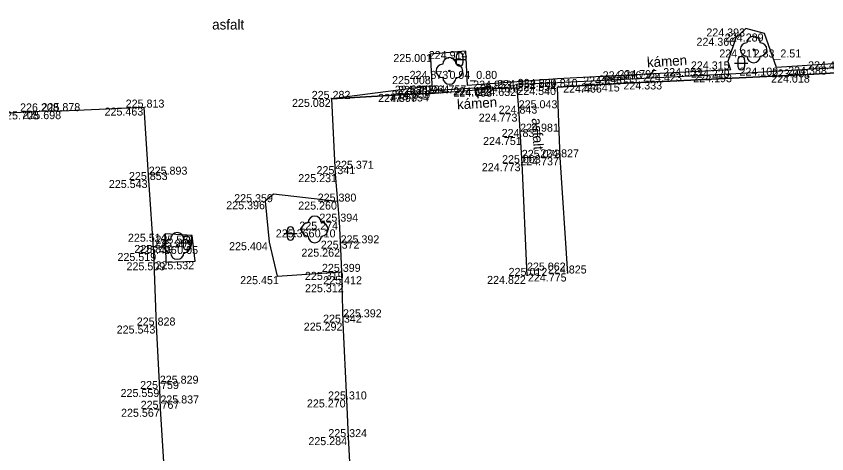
# Model space of a CAD drawing. Extents: x -599516 to -599132, y -1163668 to -1163119.
# Drawn here: x -599371.12 to -599340.75, y -1163319.83 to -1163303.42 of the extents above; entities that cross this region are included whole.
import ezdxf

# ---------------------------------------------------------------- set-up
doc = ezdxf.new("R2010")
doc.units = 0
for name, color, linetype in [('Bod-oznac1', 7, 'Continuous'), ('Bod-oznac2', 7, 'Continuous'), ('Bod-oznac3', 7, 'Continuous'), ('Bod-vyska1', 7, 'Continuous'), ('Bod-vyska2', 7, 'Continuous'), ('Bod-vyska3', 7, 'Continuous'), ('Z_cela-hrobu-dolni-linie', 7, 'Continuous'), ('Z_cela-hrobu-horni-linie', 7, 'Continuous'), ('Z_chodnik', 7, 'Continuous'), ('Z_komunikace', 7, 'Continuous'), ('Z_kultury-znacky', 7, 'Continuous'), ('Z_nove-stromy-prumer-kmene', 7, 'Continuous'), ('Z_obvod-kmene-spodek-ve-vysce1_2m', 7, 'Continuous'), ('Z_popis-budov-povrchu', 7, 'Continuous'), ('Z_stromy-kere', 7, 'Continuous'), ('Z_stromy-nove-vysazene', 7, 'Continuous'), ('Z_vol-lin-odkazova-cara', 7, 'Continuous'), ('Z_zpevnene-plochy', 7, 'Continuous')]:
    doc.layers.add(name, color=color, linetype=linetype)

msp = doc.modelspace()

# ---------------------------------------------------------------- linework, layer by layer
at = {"layer": 'Bod-oznac1'}
for p, q in [((-599343.782, -1163303.881), (-599343.782, -1163303.881)), ((-599343.087, -1163304.07), (-599343.087, -1163304.07)), ((-599344.163, -1163304.23), (-599344.163, -1163304.23)), ((-599354.276, -1163304.729), (-599354.276, -1163304.729)), ((-599343.492, -1163304.669), (-599343.492, -1163304.669)), ((-599355.618, -1163304.84), (-599355.618, -1163304.84)), ((-599344.453, -1163305.117), (-599344.453, -1163305.117)), ((-599342.634, -1163305.348), (-599342.634, -1163305.348)), ((-599355.563, -1163305.669), (-599355.563, -1163305.669)), ((-599354.889, -1163305.472), (-599354.889, -1163305.472)), ((-599344.376, -1163305.596), (-599344.376, -1163305.596)), ((-599344.355, -1163305.427), (-599344.355, -1163305.427)), ((-599341.457, -1163305.418), (-599341.457, -1163305.418)), ((-599341.45, -1163305.612), (-599341.45, -1163305.612)), ((-599352.382, -1163305.979), (-599352.382, -1163305.979)), ((-599350.841, -1163305.773), (-599350.841, -1163305.773)), ((-599350.836, -1163305.916), (-599350.836, -1163305.916)), ((-599349.149, -1163305.988), (-599349.149, -1163305.988)), ((-599348.56, -1163305.944), (-599348.56, -1163305.944)), ((-599346.878, -1163305.868), (-599346.878, -1163305.868)), ((-599355.579, -1163306.214), (-599355.579, -1163306.214)), ((-599355.548, -1163306.028), (-599355.548, -1163306.028)), ((-599354.211, -1163306.014), (-599354.211, -1163306.014)), ((-599353.265, -1163306.084), (-599353.265, -1163306.084)), ((-599353.259, -1163306.138), (-599353.259, -1163306.138)), ((-599352.361, -1163306.112), (-599352.361, -1163306.112)), ((-599350.845, -1163306.077), (-599350.845, -1163306.077)), ((-599359.31, -1163306.522), (-599359.31, -1163306.522)), ((-599356.081, -1163306.335), (-599356.081, -1163306.335)), ((-599355.605, -1163306.319), (-599355.605, -1163306.319)), ((-599366.333, -1163306.848), (-599366.333, -1163306.848)), ((-599370.247, -1163306.992), (-599370.247, -1163306.992)), ((-599369.433, -1163306.982), (-599369.433, -1163306.982)), ((-599352.295, -1163307.074), (-599352.295, -1163307.074)), ((-599352.24, -1163307.951), (-599352.24, -1163307.951)), ((-599350.739, -1163308.714), (-599350.739, -1163308.714)), ((-599352.179, -1163308.934), (-599352.179, -1163308.934)), ((-599366.16, -1163309.564), (-599366.16, -1163309.564)), ((-599359.177, -1163309.344), (-599359.177, -1163309.344)), ((-599361.486, -1163310.096), (-599361.486, -1163310.096)), ((-599361.795, -1163310.361), (-599361.795, -1163310.361)), ((-599359.088, -1163310.373), (-599359.088, -1163310.373)), ((-599359.02, -1163311.125), (-599359.02, -1163311.125)), ((-599359.938, -1163311.416), (-599359.938, -1163311.416)), ((-599365.549, -1163311.578), (-599365.549, -1163311.578)), ((-599364.528, -1163311.648), (-599364.528, -1163311.648)), ((-599365.091, -1163312.038), (-599365.091, -1163312.038)), ((-599361.646, -1163311.896), (-599361.646, -1163311.896)), ((-599365.964, -1163312.301), (-599365.964, -1163312.301)), ((-599358.969, -1163312.139), (-599358.969, -1163312.139)), ((-599365.523, -1163312.651), (-599365.523, -1163312.651)), ((-599364.424, -1163312.613), (-599364.424, -1163312.613)), ((-599361.343, -1163313.17), (-599361.343, -1163313.17)), ((-599358.939, -1163313.009), (-599358.939, -1163313.009)), ((-599351.985, -1163313.16), (-599351.985, -1163313.16)), ((-599350.453, -1163313.07), (-599350.453, -1163313.07)), ((-599358.924, -1163313.472), (-599358.924, -1163313.472)), ((-599365.867, -1163315.021), (-599365.867, -1163315.021)), ((-599358.88, -1163314.914), (-599358.88, -1163314.914)), ((-599365.744, -1163317.402), (-599365.744, -1163317.402)), ((-599358.75, -1163317.793), (-599358.75, -1163317.793)), ((-599365.724, -1163318.144), (-599365.724, -1163318.144)), ((-599358.683, -1163319.207), (-599358.683, -1163319.207))]:
    msp.add_line(p, q, dxfattribs=at)
at = {"layer": 'Bod-oznac2'}
for p, q in [((-599341.45, -1163305.612), (-599341.45, -1163305.612)), ((-599349.149, -1163305.988), (-599349.149, -1163305.988)), ((-599348.56, -1163305.944), (-599348.56, -1163305.944)), ((-599346.878, -1163305.868), (-599346.878, -1163305.868)), ((-599353.259, -1163306.138), (-599353.259, -1163306.138)), ((-599352.361, -1163306.112), (-599352.361, -1163306.112)), ((-599350.845, -1163306.077), (-599350.845, -1163306.077)), ((-599359.31, -1163306.522), (-599359.31, -1163306.522)), ((-599356.081, -1163306.335), (-599356.081, -1163306.335)), ((-599355.605, -1163306.319), (-599355.605, -1163306.319)), ((-599366.333, -1163306.848), (-599366.333, -1163306.848)), ((-599370.247, -1163306.992), (-599370.247, -1163306.992)), ((-599369.433, -1163306.982), (-599369.433, -1163306.982)), ((-599352.295, -1163307.074), (-599352.295, -1163307.074)), ((-599352.24, -1163307.951), (-599352.24, -1163307.951)), ((-599350.739, -1163308.714), (-599350.739, -1163308.714)), ((-599352.179, -1163308.934), (-599352.179, -1163308.934)), ((-599366.16, -1163309.564), (-599366.16, -1163309.564)), ((-599359.177, -1163309.344), (-599359.177, -1163309.344)), ((-599359.088, -1163310.373), (-599359.088, -1163310.373)), ((-599359.02, -1163311.125), (-599359.02, -1163311.125)), ((-599365.964, -1163312.301), (-599365.964, -1163312.301)), ((-599358.969, -1163312.139), (-599358.969, -1163312.139)), ((-599358.939, -1163313.009), (-599358.939, -1163313.009)), ((-599351.985, -1163313.16), (-599351.985, -1163313.16)), ((-599350.453, -1163313.07), (-599350.453, -1163313.07)), ((-599358.924, -1163313.472), (-599358.924, -1163313.472)), ((-599365.867, -1163315.021), (-599365.867, -1163315.021)), ((-599358.88, -1163314.914), (-599358.88, -1163314.914)), ((-599365.744, -1163317.402), (-599365.744, -1163317.402)), ((-599358.75, -1163317.793), (-599358.75, -1163317.793)), ((-599365.724, -1163318.144), (-599365.724, -1163318.144)), ((-599358.683, -1163319.207), (-599358.683, -1163319.207))]:
    msp.add_line(p, q, dxfattribs=at)
at = {"layer": 'Bod-oznac3'}
for p, q in [((-599341.45, -1163305.612), (-599341.45, -1163305.612)), ((-599349.149, -1163305.988), (-599349.149, -1163305.988)), ((-599348.56, -1163305.944), (-599348.56, -1163305.944)), ((-599346.878, -1163305.868), (-599346.878, -1163305.868)), ((-599352.295, -1163307.074), (-599352.295, -1163307.074)), ((-599352.24, -1163307.951), (-599352.24, -1163307.951)), ((-599352.179, -1163308.934), (-599352.179, -1163308.934)), ((-599366.16, -1163309.564), (-599366.16, -1163309.564)), ((-599359.177, -1163309.344), (-599359.177, -1163309.344)), ((-599365.964, -1163312.301), (-599365.964, -1163312.301)), ((-599358.969, -1163312.139), (-599358.969, -1163312.139)), ((-599351.985, -1163313.16), (-599351.985, -1163313.16)), ((-599358.88, -1163314.914), (-599358.88, -1163314.914)), ((-599365.744, -1163317.402), (-599365.744, -1163317.402)), ((-599365.724, -1163318.144), (-599365.724, -1163318.144))]:
    msp.add_line(p, q, dxfattribs=at)
at = {"layer": 'Z_cela-hrobu-dolni-linie'}
for points in [[(-599350.845, -1163306.077), (-599349.149, -1163305.988), (-599348.56, -1163305.944), (-599346.878, -1163305.868), (-599341.45, -1163305.612), (-599338.751, -1163305.439), (-599337.752, -1163305.383), (-599337.219, -1163305.353), (-599336.05, -1163305.288), (-599335.311, -1163305.236), (-599334.531, -1163305.181), (-599333.35, -1163305.1), (-599330.929, -1163304.963), (-599328.889, -1163304.784), (-599326.159, -1163304.651), (-599324.833, -1163304.576), (-599322.159, -1163304.482), (-599319.694, -1163304.324), (-599317.035, -1163304.156), (-599314.414, -1163304.021), (-599311.863, -1163303.863), (-599309.018, -1163303.604)], [(-599359.31, -1163306.522), (-599356.081, -1163306.335), (-599355.605, -1163306.319), (-599353.259, -1163306.138), (-599352.361, -1163306.112)], [(-599359.088, -1163310.373), (-599359.02, -1163311.125), (-599358.969, -1163312.139), (-599358.939, -1163313.009)]]:
    msp.add_lwpolyline(points, dxfattribs=at)
at = {"layer": 'Z_cela-hrobu-horni-linie'}
for points in [[(-599330.563, -1163311.967), (-599330.861, -1163307.118), (-599330.929, -1163304.963), (-599333.35, -1163305.1), (-599333.35, -1163305.1), (-599336.05, -1163305.288), (-599338.751, -1163305.439), (-599341.45, -1163305.612), (-599341.45, -1163305.612), (-599346.878, -1163305.868), (-599346.878, -1163305.868), (-599348.56, -1163305.944), (-599348.56, -1163305.944), (-599349.149, -1163305.988), (-599349.149, -1163305.988), (-599350.845, -1163306.077)], [(-599355.605, -1163306.319), (-599353.259, -1163306.138), (-599352.361, -1163306.112), (-599352.295, -1163307.074), (-599352.295, -1163307.074), (-599352.24, -1163307.951), (-599352.24, -1163307.951), (-599352.179, -1163308.934), (-599352.179, -1163308.934), (-599351.985, -1163313.16), (-599351.985, -1163313.16)], [(-599350.453, -1163313.07), (-599350.739, -1163308.714), (-599350.845, -1163306.077)], [(-599356.081, -1163306.335), (-599359.31, -1163306.522), (-599359.177, -1163309.344), (-599359.177, -1163309.344), (-599359.088, -1163310.373), (-599359.088, -1163310.373), (-599359.02, -1163311.125), (-599359.02, -1163311.125), (-599358.969, -1163312.139), (-599358.969, -1163312.139), (-599358.939, -1163313.009), (-599358.924, -1163313.472), (-599358.88, -1163314.914), (-599358.88, -1163314.914), (-599358.75, -1163317.793), (-599358.75, -1163317.793), (-599358.683, -1163319.207), (-599358.585, -1163321.074)], [(-599365.564, -1163320.535), (-599365.724, -1163318.144), (-599365.724, -1163318.144), (-599365.744, -1163317.402), (-599365.744, -1163317.402), (-599365.867, -1163315.021), (-599365.964, -1163312.301), (-599365.964, -1163312.301), (-599366.16, -1163309.564), (-599366.16, -1163309.564), (-599366.333, -1163306.848), (-599369.433, -1163306.982)], [(-599370.247, -1163306.992), (-599373.459, -1163307.168), (-599373.366, -1163308.544)]]:
    msp.add_lwpolyline(points, dxfattribs=at)
at = {"layer": 'Z_chodnik'}
for points in [[(-599352.361, -1163306.112), (-599352.295, -1163307.074), (-599352.24, -1163307.951), (-599352.179, -1163308.934)], [(-599350.453, -1163313.07), (-599350.739, -1163308.714), (-599350.845, -1163306.077)], [(-599352.179, -1163308.934), (-599351.985, -1163313.16)]]:
    msp.add_lwpolyline(points, dxfattribs=at)
at = {"layer": 'Z_komunikace'}
for points in [[(-599332.709, -1163304.704), (-599332.81, -1163303.421), (-599334.104, -1163303.477), (-599334.01, -1163304.832), (-599336.104, -1163304.919), (-599342.634, -1163305.348), (-599343.087, -1163304.07), (-599343.782, -1163303.881), (-599344.163, -1163304.23), (-599344.453, -1163305.117), (-599344.355, -1163305.427), (-599350.841, -1163305.773), (-599354.211, -1163306.014), (-599354.276, -1163304.729), (-599355.618, -1163304.84), (-599355.563, -1163305.669), (-599355.548, -1163306.028), (-599359.31, -1163306.522)], [(-599359.31, -1163306.522), (-599359.177, -1163309.344), (-599359.088, -1163310.373), (-599361.486, -1163310.096), (-599361.795, -1163310.361), (-599361.646, -1163311.896), (-599361.343, -1163313.17), (-599358.939, -1163313.009), (-599358.924, -1163313.472), (-599358.88, -1163314.914), (-599358.75, -1163317.793), (-599358.683, -1163319.207), (-599358.585, -1163321.074)], [(-599365.564, -1163320.535), (-599365.724, -1163318.144), (-599365.744, -1163317.402), (-599365.867, -1163315.021), (-599365.964, -1163312.301), (-599366.16, -1163309.564), (-599366.333, -1163306.848), (-599369.433, -1163306.982), (-599370.247, -1163306.992), (-599373.459, -1163307.168)], [(-599365.549, -1163311.578), (-599365.523, -1163312.651), (-599364.424, -1163312.613), (-599364.528, -1163311.648), (-599365.549, -1163311.578)]]:
    msp.add_lwpolyline(points, dxfattribs=at)
at = {"layer": 'Z_kultury-znacky'}
for p, q in [((-599354.757, -1163305.039), (-599354.257, -1163305.039)), ((-599354.632, -1163304.914), (-599354.632, -1163305.164)), ((-599354.382, -1163304.914), (-599354.382, -1163305.164)), ((-599344.077, -1163305.058), (-599344.077, -1163305.308)), ((-599343.827, -1163305.058), (-599343.827, -1163305.308)), ((-599344.202, -1163305.183), (-599343.702, -1163305.183)), ((-599360.972, -1163311.446), (-599360.972, -1163311.696)), ((-599360.722, -1163311.446), (-599360.722, -1163311.696)), ((-599361.097, -1163311.571), (-599360.597, -1163311.571)), ((-599364.988, -1163311.926), (-599364.488, -1163311.926)), ((-599364.863, -1163311.801), (-599364.863, -1163312.051)), ((-599364.613, -1163311.801), (-599364.613, -1163312.051))]:
    msp.add_line(p, q, dxfattribs=at)
for centre, start, end in [((-599354.507, -1163304.915), 0, 180), ((-599343.953, -1163305.058), 0, 180), ((-599354.507, -1163305.165), 180, 0), ((-599343.953, -1163305.308), 180, 0), ((-599360.847, -1163311.447), 0, 180), ((-599364.738, -1163311.801), 0, 180), ((-599360.847, -1163311.697), 180, 0), ((-599364.738, -1163312.051), 180, 0)]:
    msp.add_arc(centre, 0.125, start, end, dxfattribs=at)
at = {"layer": 'Z_stromy-kere'}
for centre in [(-599343.492, -1163304.669), (-599354.889, -1163305.472)]:
    msp.add_circle(centre, 0.025, dxfattribs=at)
for centre, start, end in [((-599343.492, -1163304.419), 0, 180), ((-599343.742, -1163304.669), 90, 270), ((-599343.242, -1163304.669), 270, 90), ((-599354.889, -1163305.222), 0, 180), ((-599343.492, -1163304.919), 180, 0), ((-599355.139, -1163305.472), 90, 270), ((-599354.639, -1163305.472), 270, 90), ((-599354.889, -1163305.722), 180, 0)]:
    msp.add_arc(centre, 0.25, start, end, dxfattribs=at)
at = {"layer": 'Z_stromy-nove-vysazene'}
for centre in [(-599359.938, -1163311.416), (-599365.091, -1163312.038)]:
    msp.add_circle(centre, 0.025, dxfattribs=at)
for centre, start, end in [((-599360.188, -1163311.416), 90, 270), ((-599359.938, -1163311.166), 0, 180), ((-599359.688, -1163311.416), 270, 90), ((-599365.091, -1163311.788), 0, 180), ((-599359.938, -1163311.666), 180, 0), ((-599365.341, -1163312.038), 90, 270), ((-599364.841, -1163312.038), 270, 90), ((-599365.091, -1163312.288), 180, 0)]:
    msp.add_arc(centre, 0.25, start, end, dxfattribs=at)
at = {"layer": 'Z_vol-lin-odkazova-cara'}
for p, q in [((-599347.427, -1163305.748), (-599347.209, -1163305.413)), ((-599353.95, -1163306.126), (-599353.809, -1163306.499))]:
    msp.add_line(p, q, dxfattribs=at)
at = {"layer": 'Z_zpevnene-plochy'}
for points in [[(-599332.603, -1163304.903), (-599336.083, -1163305.104), (-599341.457, -1163305.418), (-599344.376, -1163305.596), (-599350.836, -1163305.916), (-599352.382, -1163305.979), (-599352.361, -1163306.112)], [(-599353.259, -1163306.138), (-599353.265, -1163306.084), (-599355.579, -1163306.214)]]:
    msp.add_lwpolyline(points, dxfattribs=at)

# ---------------------------------------------------------------- texts
at = {"layer": 'Bod-vyska1'}
for s, p in [('224.393', (-599345.263, -1163304.181)), ('224.289', (-599344.569, -1163304.37)), ('224.366', (-599345.633, -1163304.53)), ('224.914', (-599355.665, -1163305.029)), ('224.211', (-599344.777, -1163304.969)), ('225.001', (-599356.992, -1163305.14)), ('224.315', (-599345.842, -1163305.417)), ('224.108', (-599344.021, -1163305.648)), ('225.008', (-599357.041, -1163305.969)), ('224.873', (-599356.384, -1163305.772)), ('224.229', (-599345.837, -1163305.727)), ('224.193', (-599345.754, -1163305.896)), ('224.018', (-599342.837, -1163305.912)), ('223.991', (-599342.812, -1163305.718)), ('224.616', (-599353.748, -1163306.279)), ('224.554', (-599352.34, -1163306.216)), ('224.550', (-599352.332, -1163306.073)), ('224.466', (-599350.63, -1163306.288)), ('224.415', (-599349.96, -1163306.244)), ('224.333', (-599348.371, -1163306.168)), ('224.859', (-599357.061, -1163306.514)), ('224.851', (-599356.937, -1163306.328)), ('224.757', (-599355.708, -1163306.314)), ('224.682', (-599354.746, -1163306.384)), ('224.683', (-599354.74, -1163306.438)), ('224.632', (-599353.842, -1163306.412)), ('224.540', (-599352.347, -1163306.377)), ('225.082', (-599360.79, -1163306.822)), ('224.897', (-599357.564, -1163306.635)), ('224.854', (-599357.109, -1163306.619)), ('225.463', (-599367.814, -1163307.148)), ('225.708', (-599371.728, -1163307.292)), ('225.698', (-599370.892, -1163307.282)), ('224.773', (-599353.792, -1163307.374)), ('224.751', (-599353.631, -1163308.251)), ('224.737', (-599352.236, -1163309.014)), ('224.773', (-599353.676, -1163309.234)), ('225.231', (-599360.555, -1163309.644)), ('225.543', (-599367.653, -1163309.864)), ('225.359', (-599362.956, -1163310.396)), ('225.396', (-599363.254, -1163310.661)), ('225.260', (-599360.556, -1163310.673)), ('225.274', (-599360.515, -1163311.425)), ('225.366', (-599361.397, -1163311.716)), ('225.514', (-599366.938, -1163311.878)), ('225.531', (-599365.906, -1163311.948)), ('225.496', (-599366.561, -1163312.338)), ('225.404', (-599363.148, -1163312.196)), ('225.519', (-599367.33, -1163312.601)), ('225.262', (-599360.439, -1163312.439)), ('225.509', (-599366.991, -1163312.951)), ('225.532', (-599365.906, -1163312.913)), ('225.451', (-599362.732, -1163313.47)), ('225.319', (-599360.305, -1163313.309)), ('224.822', (-599353.478, -1163313.46)), ('224.775', (-599351.95, -1163313.37)), ('225.312', (-599360.302, -1163313.772)), ('225.543', (-599367.36, -1163315.321)), ('225.292', (-599360.35, -1163315.214)), ('225.559', (-599367.214, -1163317.702)), ('225.270', (-599360.231, -1163318.093)), ('225.567', (-599367.196, -1163318.444)), ('225.284', (-599360.176, -1163319.507))]:
    msp.add_text(s, height=0.3, dxfattribs=at).set_placement(p)
at = {"layer": 'Bod-vyska2'}
for s, p in [('224.388', (-599342.196, -1163305.612)), ('224.696', (-599349.878, -1163305.988)), ('224.655', (-599349.301, -1163305.944)), ('224.423', (-599347.63, -1163305.868)), ('224.953', (-599354, -1163306.138)), ('224.952', (-599353.102, -1163306.112)), ('224.810', (-599351.539, -1163306.077)), ('225.282', (-599360.051, -1163306.522)), ('225.297', (-599356.817, -1163306.335)), ('224.964', (-599356.346, -1163306.319)), ('225.813', (-599367.022, -1163306.848)), ('226.208', (-599370.981, -1163306.992)), ('225.878', (-599370.175, -1163306.982)), ('224.843', (-599353.047, -1163307.074)), ('224.831', (-599352.934, -1163307.951)), ('224.827', (-599351.486, -1163308.714)), ('225.003', (-599352.918, -1163308.934)), ('225.341', (-599359.871, -1163309.344)), ('225.853', (-599366.901, -1163309.564)), ('225.380', (-599359.828, -1163310.373)), ('225.394', (-599359.761, -1163311.125)), ('225.839', (-599366.699, -1163312.301)), ('225.372', (-599359.711, -1163312.139)), ('225.399', (-599359.668, -1163313.009)), ('225.012', (-599352.673, -1163313.16)), ('224.825', (-599351.199, -1163313.07)), ('225.412', (-599359.618, -1163313.472)), ('225.828', (-599366.608, -1163315.021)), ('225.342', (-599359.626, -1163314.914)), ('225.759', (-599366.48, -1163317.402)), ('225.310', (-599359.438, -1163317.793)), ('225.767', (-599366.461, -1163318.144)), ('225.324', (-599359.429, -1163319.207))]:
    msp.add_text(s, height=0.3, dxfattribs=at).set_placement(p)
at = {"layer": 'Bod-vyska3'}
for s, p in [('224.853', (-599346.878, -1163305.668)), ('224.418', (-599341.45, -1163305.412)), ('224.836', (-599349.149, -1163305.788)), ('224.795', (-599348.56, -1163305.744)), ('225.043', (-599352.295, -1163306.874)), ('224.981', (-599352.24, -1163307.751)), ('225.073', (-599352.179, -1163308.734)), ('225.371', (-599359.177, -1163309.144)), ('225.893', (-599366.16, -1163309.364)), ('225.392', (-599358.969, -1163311.939)), ('225.909', (-599365.964, -1163312.101)), ('225.062', (-599351.985, -1163312.96)), ('225.392', (-599358.88, -1163314.714)), ('225.829', (-599365.744, -1163317.202)), ('225.837', (-599365.724, -1163317.944))]:
    msp.add_text(s, height=0.3, dxfattribs=at).set_placement(p)
at = {"layer": 'Z_nove-stromy-prumer-kmene'}
for s, p in [('0.10', (-599359.938, -1163311.716)), ('0.05', (-599365.091, -1163312.338))]:
    msp.add_text(s, height=0.3, dxfattribs=at).set_placement(p)
at = {"layer": 'Z_obvod-kmene-spodek-ve-vysce1_2m'}
for s, p in [('2.83_2.51', (-599343.492, -1163304.969)), ('0.94_0.80', (-599354.889, -1163305.772))]:
    msp.add_text(s, height=0.3, dxfattribs=at).set_placement(p)
at = {"layer": 'Z_popis-budov-povrchu'}
msp.add_text('asfalt', height=0.375, dxfattribs=at).set_placement((-599363.782, -1163303.92))
for s, rotation, p in [('kámen', 3.4503, (-599347.478, -1163305.341)), ('kámen', 3.4503, (-599354.596, -1163306.917)), ('asfalt', 273.4503, (-599351.808, -1163307.25))]:
    msp.add_text(s, height=0.375, rotation=rotation, dxfattribs=at).set_placement(p)

doc.saveas('drawing.dxf')
